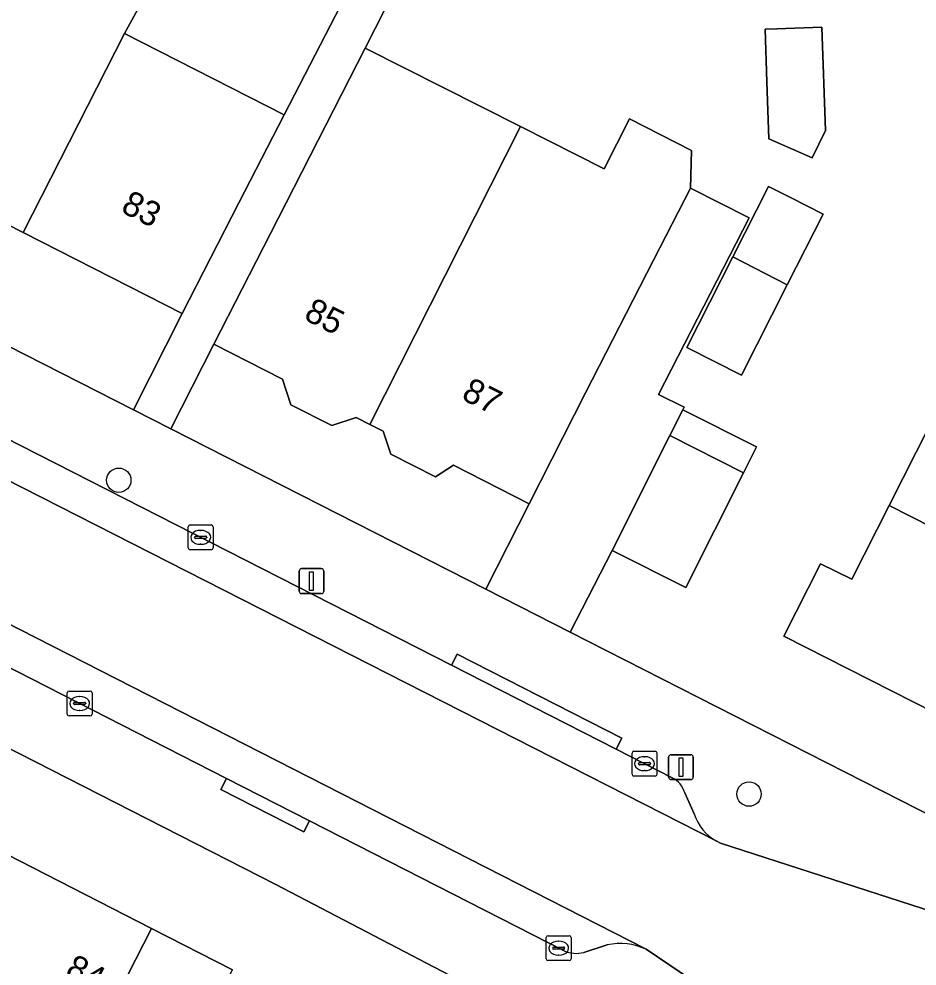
# Model space of a CAD drawing. Extents: x 160349 to 161355, y 381727 to 382854.
# Drawn here: x 161240.79 to 161276.88, y 382255.68 to 382293.73 of the extents above; entities that cross this region are included whole.
import ezdxf

# ---------------------------------------------------------------- set-up
doc = ezdxf.new("R2010")
doc.units = 0
for name, color, linetype in [('IMGEO_Boom', 7, 'Continuous'), ('IMGEO_Erf', 7, 'Continuous'), ('IMGEO_Kolk', 7, 'Continuous'), ('IMGEO_Lichtmast', 7, 'Continuous'), ('IMGEO_Muur', 7, 'Continuous'), ('IMGEO_Pand', 7, 'Continuous'), ('IMGEO_Pand_nummerreeks', 7, 'Continuous'), ('IMGEO_Parkeervlak_open', 7, 'Continuous'), ('IMGEO_Rijbaan_lokaal_open', 7, 'Continuous'), ('IMGEO_Voetpad_open', 7, 'Continuous')]:
    doc.layers.add(name, color=color, linetype=linetype)

msp = doc.modelspace()

# ---------------------------------------------------------------- linework, layer by layer
at = {"layer": 'IMGEO_Boom'}
for centre in [(161244.804, 382275.195), (161270.128, 382262.587)]:
    msp.add_circle(centre, 0.489, dxfattribs=at)
at = {"layer": 'IMGEO_Erf'}
for points in [[(161159.99, 382321.52), (161245.388, 382278.03), (161247.352, 382281.888), (161240.96, 382285.144), (161235.718, 382287.815), (161235.11, 382288.124), (161229.883, 382290.787), (161229.444, 382291.01), (161223.595, 382293.99), (161218.027, 382296.827), (161212.035, 382299.879), (161206.373, 382302.763)], [(161210.449, 382310.766), (161216.111, 382307.88), (161222.102, 382304.827), (161227.669, 382301.989), (161233.517, 382299.008), (161239.182, 382296.12), (161239.921, 382297.504), (161240.584, 382298.742), (161246.387, 382295.636), (161245.779, 382294.519), (161245.031, 382293.139), (161251.443, 382289.87), (161258.477, 382303.494), (161254.338, 382305.631), (161251.999, 382306.823), (161249.87, 382307.908), (161242.822, 382311.495)], [(161257.143, 382297.362), (161254.705, 382292.558), (161260.947, 382289.402), (161264.302, 382287.706), (161265.323, 382289.71), (161267.813, 382288.441), (161267.771, 382286.925), (161270.138, 382285.734), (161266.493, 382278.646), (161267.516, 382278.131), (161267.462, 382278.024), (161270.421, 382276.535), (161269.898, 382275.495), (161267.581, 382270.889), (161264.621, 382272.378), (161262.946, 382269.089), (161284.304, 382258.212)], [(161262.356, 382253.087), (161251.115, 382258.956), (161183.481, 382293.464), (161181.737, 382290.047), (161187.652, 382287.019), (161193.575, 382283.987), (161199.503, 382280.951), (161205.303, 382277.982), (161210.82, 382275.158), (161216.573, 382272.212), (161222.32, 382269.27), (161228.024, 382266.35), (161234.013, 382263.284), (161236.999, 382261.755), (161237.27, 382262.284), (161239.966, 382260.903), (161239.736, 382260.454), (161240.289, 382260.171), (161246.124, 382257.183), (161249.371, 382255.521)], [(161279.31, 382264.984), (161271.525, 382268.934), (161272.995, 382271.832), (161274.255, 382271.224), (161275.752, 382274.174), (161278.479, 382279.55)]]:
    msp.add_lwpolyline(points, dxfattribs=at)
for points in [[(161273.051, 382293.394), (161273.201, 382289.249), (161272.668, 382288.147), (161270.928, 382288.906), (161270.845, 382291.199), (161270.769, 382293.311), (161271.244, 382293.328)], [(161269.472, 382284.167), (161270.91, 382287.002), (161271.792, 382286.555), (161273.107, 382285.888), (161271.665, 382283.043), (161269.825, 382279.41), (161267.626, 382280.526)], [(161255.729, 382276.245), (161255.431, 382277.163), (161254.888, 382277.439), (161254.345, 382277.715), (161253.358, 382277.394), (161251.719, 382278.229), (161251.387, 382279.252), (161248.626, 382280.658), (161246.897, 382277.262), (161259.545, 382270.821), (161261.29, 382274.247), (161258.247, 382275.797), (161257.527, 382275.329)]]:
    msp.add_lwpolyline(points, close=True, dxfattribs=at)
at = {"layer": 'IMGEO_Kolk'}
for p, q in [((161247.668, 382273.401), (161248.52, 382273.401)), ((161247.593, 382272.475), (161247.593, 382273.327)), ((161248.081, 382273.181), (161248.106, 382273.181)), ((161248.594, 382273.327), (161248.594, 382272.475)), ((161247.852, 382272.895), (161247.852, 382272.907)), ((161248.29, 382272.858), (161247.892, 382272.858)), ((161247.895, 382272.944), (161248.293, 382272.944)), ((161248.104, 382272.621), (161248.079, 382272.621)), ((161248.336, 382272.907), (161248.336, 382272.895)), ((161248.52, 382272.401), (161247.668, 382272.401)), ((161242.731, 382265.801), (161242.731, 382266.653)), ((161242.806, 382266.727), (161243.658, 382266.727)), ((161243.732, 382266.653), (161243.732, 382265.801)), ((161242.99, 382266.221), (161242.99, 382266.233)), ((161243.428, 382266.184), (161243.03, 382266.184)), ((161243.033, 382266.27), (161243.431, 382266.27)), ((161243.219, 382266.507), (161243.244, 382266.507)), ((161243.474, 382266.233), (161243.474, 382266.221)), ((161243.242, 382265.947), (161243.217, 382265.947)), ((161243.658, 382265.727), (161242.806, 382265.727)), ((161265.502, 382264.308), (161266.354, 382264.308)), ((161265.427, 382263.382), (161265.427, 382264.234)), ((161265.915, 382264.088), (161265.94, 382264.088)), ((161266.428, 382264.234), (161266.428, 382263.382)), ((161265.686, 382263.802), (161265.686, 382263.814)), ((161266.124, 382263.765), (161265.726, 382263.765)), ((161265.729, 382263.851), (161266.127, 382263.851)), ((161265.938, 382263.528), (161265.913, 382263.528)), ((161266.17, 382263.814), (161266.17, 382263.802)), ((161266.354, 382263.308), (161265.502, 382263.308)), ((161261.977, 382255.97), (161261.977, 382256.822)), ((161262.052, 382256.896), (161262.904, 382256.896)), ((161262.465, 382256.676), (161262.49, 382256.676)), ((161262.978, 382256.822), (161262.978, 382255.97)), ((161262.236, 382256.39), (161262.236, 382256.402)), ((161262.674, 382256.353), (161262.276, 382256.353)), ((161262.279, 382256.439), (161262.677, 382256.439)), ((161262.72, 382256.402), (161262.72, 382256.39)), ((161262.904, 382255.896), (161262.052, 382255.896)), ((161262.488, 382256.116), (161262.463, 382256.116))]:
    msp.add_line(p, q, dxfattribs=at)
for points in [[(161247.668, 382273.401), (161248.52, 382273.401)], [(161247.593, 382272.475), (161247.593, 382273.327)], [(161248.594, 382273.327), (161248.594, 382272.475)], [(161248.52, 382272.401), (161247.668, 382272.401)], [(161242.731, 382265.801), (161242.731, 382266.653)], [(161242.806, 382266.727), (161243.658, 382266.727)], [(161243.732, 382266.653), (161243.732, 382265.801)], [(161243.658, 382265.727), (161242.806, 382265.727)], [(161265.502, 382264.308), (161266.354, 382264.308)], [(161265.427, 382263.382), (161265.427, 382264.234)], [(161266.428, 382264.234), (161266.428, 382263.382)], [(161266.354, 382263.308), (161265.502, 382263.308)], [(161261.977, 382255.97), (161261.977, 382256.822)], [(161262.052, 382256.896), (161262.904, 382256.896)], [(161262.978, 382256.822), (161262.978, 382255.97)], [(161262.904, 382255.896), (161262.052, 382255.896)]]:
    msp.add_lwpolyline(points, dxfattribs=at)
for centre, radius, start, end in [((161247.67, 382273.325), 0.0765, 91.552, 178.448), ((161247.67, 382273.325), 0.0765, 91.552, 178.448), ((161248.518, 382273.325), 0.0765, 1.552, 88.448), ((161248.518, 382273.325), 0.0765, 1.552, 88.448), ((161247.892, 382272.904), 0.0403, 85.8775, 175.7526), ((161247.889, 382272.894), 0.0366, 178.938, 274.7102), ((161248.293, 382272.901), 0.043, 264.8664, 352.4533), ((161248.297, 382272.906), 0.0386, 1.7309, 96.639), ((161247.67, 382272.477), 0.0765, 181.552, 268.448), ((161247.67, 382272.477), 0.0765, 181.552, 268.448), ((161248.518, 382272.477), 0.0765, 271.552, 358.448), ((161248.518, 382272.477), 0.0765, 271.552, 358.448), ((161242.808, 382266.651), 0.0765, 91.552, 178.448), ((161242.808, 382266.651), 0.0765, 91.552, 178.448), ((161243.656, 382266.651), 0.0765, 1.552, 88.448), ((161243.656, 382266.651), 0.0765, 1.552, 88.448), ((161243.03, 382266.23), 0.0403, 85.8775, 175.7526), ((161243.027, 382266.22), 0.0366, 178.938, 274.7102), ((161243.431, 382266.227), 0.043, 264.8664, 352.4533), ((161243.435, 382266.232), 0.0386, 1.7309, 96.639), ((161242.808, 382265.803), 0.0765, 181.552, 268.448), ((161242.808, 382265.803), 0.0765, 181.552, 268.448), ((161243.656, 382265.803), 0.0765, 271.552, 358.448), ((161243.656, 382265.803), 0.0765, 271.552, 358.448), ((161265.504, 382264.232), 0.0765, 91.552, 178.448), ((161265.504, 382264.232), 0.0765, 91.552, 178.448), ((161266.352, 382264.232), 0.0765, 1.552, 88.448), ((161266.352, 382264.232), 0.0765, 1.552, 88.448), ((161265.726, 382263.811), 0.0403, 85.8775, 175.7526), ((161265.723, 382263.801), 0.0366, 178.938, 274.7102), ((161266.127, 382263.808), 0.043, 264.8664, 352.4533), ((161266.131, 382263.813), 0.0386, 1.7309, 96.639), ((161265.504, 382263.384), 0.0765, 181.552, 268.448), ((161265.504, 382263.384), 0.0765, 181.552, 268.448), ((161266.352, 382263.384), 0.0765, 271.552, 358.448), ((161266.352, 382263.384), 0.0765, 271.552, 358.448), ((161262.054, 382256.82), 0.0765, 91.552, 178.448), ((161262.054, 382256.82), 0.0765, 91.552, 178.448), ((161262.902, 382256.82), 0.0765, 1.552, 88.448), ((161262.902, 382256.82), 0.0765, 1.552, 88.448), ((161262.276, 382256.399), 0.0403, 85.8775, 175.7526), ((161262.273, 382256.389), 0.0366, 178.938, 274.7102), ((161262.677, 382256.396), 0.043, 264.8664, 352.4533), ((161262.681, 382256.401), 0.0386, 1.7309, 96.639), ((161262.054, 382255.972), 0.0765, 181.552, 268.448), ((161262.054, 382255.972), 0.0765, 181.552, 268.448), ((161262.902, 382255.972), 0.0765, 271.552, 358.448), ((161262.902, 382255.972), 0.0765, 271.552, 358.448)]:
    msp.add_arc(centre, radius, start, end, dxfattribs=at)
for centre, major_axis, ratio, start_param, end_param in [((161248.08, 382272.901), (-0.387, 0.002), 0.722429, 4.712389, 7.853982), ((161248.105, 382272.901), (-0.39, 0.002), 0.717154, 1.570796, 4.712389), ((161243.218, 382266.227), (-0.387, 0.002), 0.722429, 4.712389, 7.853982), ((161243.243, 382266.227), (-0.39, 0.002), 0.717154, 1.570796, 4.712389), ((161265.914, 382263.808), (-0.387, 0.002), 0.722429, 4.712389, 7.853982), ((161265.939, 382263.808), (-0.39, 0.002), 0.717154, 1.570796, 4.712389), ((161262.464, 382256.396), (-0.387, 0.002), 0.722429, 4.712389, 7.853982), ((161262.489, 382256.396), (-0.39, 0.002), 0.717154, 1.570796, 4.712389)]:
    msp.add_ellipse(centre, major_axis=major_axis, ratio=ratio, start_param=start_param, end_param=end_param, dxfattribs=at)
at = {"layer": 'IMGEO_Lichtmast'}
for p, q in [((161252.05, 382270.743), (161252.05, 382271.543)), ((161252.05, 382271.543), (161252.05, 382270.743)), ((161252.15, 382271.643), (161252.94, 382271.643)), ((161252.94, 382271.643), (161252.15, 382271.643)), ((161253.04, 382271.543), (161253.04, 382270.743)), ((161253.04, 382270.743), (161253.04, 382271.543)), ((161252.94, 382270.643), (161252.15, 382270.643)), ((161252.15, 382270.643), (161252.94, 382270.643)), ((161266.897, 382263.266), (161266.897, 382264.066)), ((161266.897, 382264.066), (161266.897, 382263.266)), ((161266.997, 382264.166), (161267.787, 382264.166)), ((161267.787, 382264.166), (161266.997, 382264.166)), ((161267.887, 382264.066), (161267.887, 382263.266)), ((161267.887, 382263.266), (161267.887, 382264.066)), ((161267.787, 382263.166), (161266.997, 382263.166)), ((161266.997, 382263.166), (161267.787, 382263.166))]:
    msp.add_line(p, q, dxfattribs=at)
for points in [[(161252.47, 382271.518), (161252.62, 382271.518), (161252.62, 382270.768), (161252.47, 382270.768), (161252.47, 382271.518)], [(161267.317, 382264.041), (161267.467, 382264.041), (161267.467, 382263.291), (161267.317, 382263.291), (161267.317, 382264.041)]]:
    msp.add_lwpolyline(points, dxfattribs=at)
for centre, start, end in [((161252.15, 382271.543), 90, 180), ((161252.15, 382271.543), 90, 180), ((161252.94, 382271.543), 0, 90), ((161252.94, 382271.543), 360, 90), ((161252.15, 382270.743), 180, 270), ((161252.15, 382270.743), 180, 270), ((161252.94, 382270.743), 270, 0), ((161252.94, 382270.743), 270, 0), ((161266.997, 382264.066), 90, 180), ((161266.997, 382264.066), 90, 180), ((161267.787, 382264.066), 0, 90), ((161267.787, 382264.066), 360, 90), ((161266.997, 382263.266), 180, 270), ((161266.997, 382263.266), 180, 270), ((161267.787, 382263.266), 270, 0), ((161267.787, 382263.266), 270, 0)]:
    msp.add_arc(centre, 0.1, start, end, dxfattribs=at)
at = {"layer": 'IMGEO_Muur'}
msp.add_lwpolyline([(161262.356, 382253.087), (161251.115, 382258.956)], dxfattribs=at)
at = {"layer": 'IMGEO_Pand'}
for points in [[(161245.031, 382293.139), (161245.779, 382294.519), (161246.387, 382295.636), (161240.584, 382298.742), (161239.921, 382297.504), (161239.182, 382296.12), (161235.11, 382288.124), (161235.718, 382287.815), (161240.96, 382285.144)], [(161273.051, 382293.394), (161271.244, 382293.328), (161270.769, 382293.311), (161270.845, 382291.199), (161270.928, 382288.906), (161272.668, 382288.147), (161273.201, 382289.249)], [(161245.031, 382293.139), (161240.96, 382285.144), (161247.352, 382281.888), (161249.622, 382286.344), (161251.443, 382289.87)], [(161254.888, 382277.439), (161260.947, 382289.402), (161254.705, 382292.558), (161250.896, 382285.114), (161248.626, 382280.658), (161251.387, 382279.252), (161251.719, 382278.229), (161253.358, 382277.394), (161254.345, 382277.715)], [(161266.284, 382284.035), (161267.771, 382286.925), (161267.813, 382288.441), (161265.323, 382289.71), (161264.302, 382287.706), (161260.947, 382289.402), (161254.888, 382277.439), (161255.431, 382277.163), (161255.729, 382276.245), (161257.527, 382275.329), (161258.247, 382275.797), (161261.29, 382274.247), (161263.56, 382278.703)], [(161271.792, 382286.555), (161270.91, 382287.002), (161269.472, 382284.167), (161271.665, 382283.043), (161273.107, 382285.888)], [(161271.665, 382283.043), (161269.472, 382284.167), (161267.626, 382280.526), (161269.825, 382279.41)], [(161288.08, 382274.678), (161278.479, 382279.55), (161275.752, 382274.174), (161285.353, 382269.302)], [(161267.462, 382278.024), (161266.942, 382276.991), (161269.898, 382275.495), (161270.421, 382276.535)], [(161266.942, 382276.991), (161264.621, 382272.378), (161267.581, 382270.889), (161269.898, 382275.495)], [(161285.353, 382269.302), (161275.752, 382274.174), (161274.255, 382271.224), (161272.995, 382271.832), (161271.525, 382268.934), (161279.31, 382264.984), (161278.983, 382264.34), (161282.047, 382262.786)], [(161241.373, 382247.901), (161243.574, 382252.202), (161246.124, 382257.183), (161240.289, 382260.171), (161235.351, 382250.524), (161235.518, 382250.438), (161235.709, 382250.81), (161237.286, 382250), (161237.971, 382249.648), (161237.323, 382248.388), (161240.721, 382246.643)], [(161246.837, 382250.532), (161249.371, 382255.521), (161246.124, 382257.183), (161243.574, 382252.202)]]:
    msp.add_lwpolyline(points, close=True, dxfattribs=at)
at = {"layer": 'IMGEO_Parkeervlak_open'}
for points in [[(161267.041, 382263.241), (161264.783, 382264.392), (161258.172, 382267.762), (161217.379, 382288.555), (161216.702, 382287.227), (161268.828, 382260.692)], [(161265.994, 382256.351), (161214.388, 382282.683), (161213.691, 382281.315), (161249.128, 382263.217), (161252.461, 382261.514), (161262.7, 382256.285)], [(161267.926, 382261.787), (161267.541, 382262.632)], [(161263.486, 382256.224), (161264.429, 382256.525)]]:
    msp.add_lwpolyline(points, dxfattribs=at)
for centre, radius, start, end in [((161266.647, 382262.408), 0.922, 14.0916, 64.6817), ((161269.799, 382262.411), 1.974, 198.425, 240.5346), ((161263.186, 382257.459), 1.27, 247.4865, 283.6381), ((161264.957, 382254.148), 2.435, 64.7898, 102.5218)]:
    msp.add_arc(centre, radius, start, end, dxfattribs=at)
at = {"layer": 'IMGEO_Rijbaan_lokaal_open'}
for points in [[(161216.702, 382287.227), (161214.388, 382282.683), (161265.994, 382256.351), (161275.396, 382250), (161278.744, 382247.738), (161280.55, 382246.518), (161281.393, 382245.901), (161282.196, 382245.281), (161283.354, 382244.378), (161284.216, 382243.651), (161285.334, 382242.665)], [(161298.091, 382244.287), (161297.666, 382244.698), (161296.86, 382245.546), (161294.175, 382249.468), (161282.972, 382256.085), (161268.983, 382260.613), (161268.828, 382260.692), (161216.702, 382287.227)]]:
    msp.add_lwpolyline(points, dxfattribs=at)
at = {"layer": 'IMGEO_Voetpad_open'}
for points in [[(161287.277, 382257.645), (161284.304, 382258.212), (161262.946, 382269.089), (161259.545, 382270.821), (161246.897, 382277.262), (161245.388, 382278.03), (161159.99, 382321.52)], [(161165.693, 382314.9), (161179.065, 382308.084), (161179.292, 382308.529), (161186.001, 382305.109), (161185.774, 382304.664), (161211.126, 382291.742), (161217.379, 382288.555), (161258.172, 382267.762), (161258.399, 382268.207), (161265.01, 382264.837), (161264.783, 382264.392), (161267.041, 382263.241)], [(161153.712, 382308.895), (161160.913, 382304.981), (161182.222, 382294.107), (161183.481, 382293.464), (161251.115, 382258.956), (161262.356, 382253.087), (161265.83, 382251.286), (161268.366, 382250), (161271.482, 382248.42)], [(161258.477, 382303.494), (161251.443, 382289.87), (161249.622, 382286.344), (161247.352, 382281.888), (161245.388, 382278.03), (161246.897, 382277.262), (161248.626, 382280.658), (161250.896, 382285.114), (161254.705, 382292.558), (161257.143, 382297.362)], [(161262.7, 382256.285), (161252.461, 382261.514), (161252.234, 382261.069), (161248.901, 382262.772), (161249.128, 382263.217), (161213.691, 382281.315)], [(161267.541, 382262.632), (161267.926, 382261.787)], [(161268.828, 382260.692), (161268.983, 382260.613), (161282.972, 382256.085)], [(161264.429, 382256.525), (161263.486, 382256.224)], [(161285.334, 382242.665), (161284.216, 382243.651), (161283.354, 382244.378), (161282.196, 382245.281), (161281.393, 382245.901), (161280.55, 382246.518), (161278.744, 382247.738), (161275.396, 382250), (161265.994, 382256.351)]]:
    msp.add_lwpolyline(points, dxfattribs=at)
for points in [[(161267.516, 382278.131), (161266.493, 382278.646), (161270.138, 382285.734), (161267.771, 382286.925), (161266.284, 382284.035), (161263.56, 382278.703), (161261.29, 382274.247), (161259.545, 382270.821), (161262.946, 382269.089), (161264.621, 382272.378), (161266.942, 382276.991), (161267.462, 382278.024)], [(161258.172, 382267.762), (161264.783, 382264.392), (161265.01, 382264.837), (161258.399, 382268.207)], [(161249.128, 382263.217), (161248.901, 382262.772), (161252.234, 382261.069), (161252.461, 382261.514)]]:
    msp.add_lwpolyline(points, close=True, dxfattribs=at)
for centre, radius, start, end in [((161266.647, 382262.408), 0.922, 14.0916, 64.6817), ((161269.799, 382262.411), 1.974, 198.425, 240.5346), ((161263.186, 382257.459), 1.27, 247.4865, 283.6381), ((161264.957, 382254.148), 2.435, 64.7898, 102.5218)]:
    msp.add_arc(centre, radius, start, end, dxfattribs=at)

# ---------------------------------------------------------------- texts
at = {"layer": 'IMGEO_Pand_nummerreeks'}
for s, rotation, p in [('83', 333.008, (161244.84, 382285.995)), ('85', 333.1497, (161252.193, 382281.677)), ('87', 333.1512, (161258.526, 382278.471)), ('84', 332.8881, (161242.599, 382255.304))]:
    msp.add_text(s, height=1, rotation=rotation, dxfattribs=at).set_placement(p)

doc.saveas('drawing.dxf')
